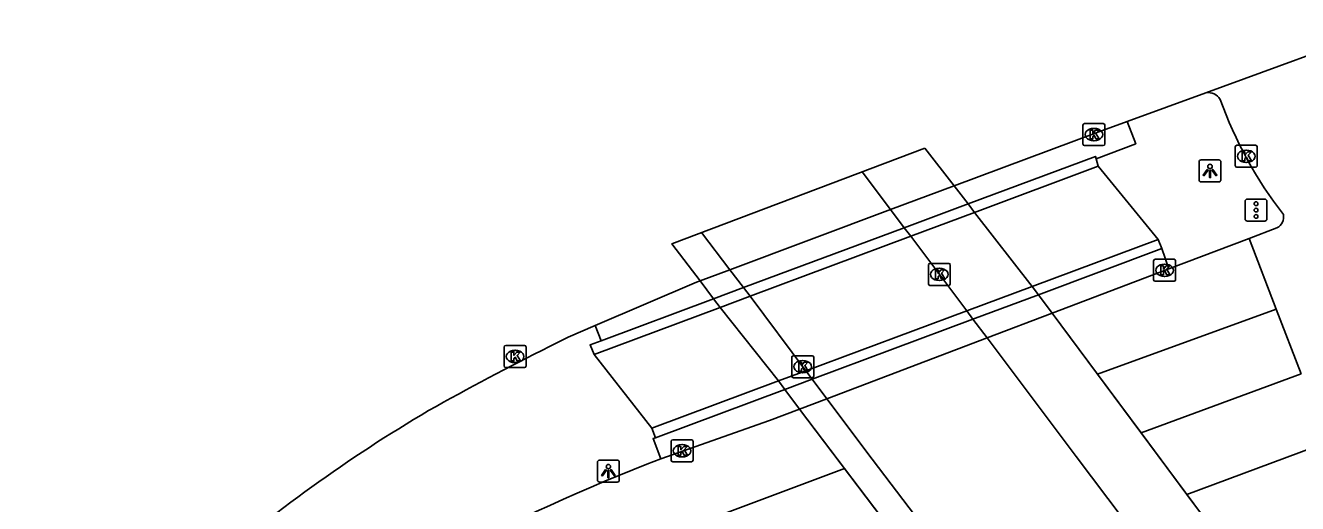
# Model space of a CAD drawing. Extents: x 160806 to 161707, y 383697 to 384148.
# Drawn here: x 160865.9 to 160923.8, y 383796.6 to 383818.3 of the extents above; entities that cross this region are included whole.
import ezdxf

# ---------------------------------------------------------------- set-up
doc = ezdxf.new("R2010")
doc.units = 0
for name, color, linetype in [('IMGEO_Berm_groen', 7, 'Continuous'), ('IMGEO_Fietspad_open', 7, 'Continuous'), ('IMGEO_Kolk', 7, 'Continuous'), ('IMGEO_Lichtpunt', 7, 'Continuous'), ('IMGEO_Muur', 7, 'Continuous'), ('IMGEO_Rijbaan_lokaal_gesloten', 7, 'Continuous'), ('IMGEO_Tunneldeel', 7, 'Continuous'), ('IMGEO_Verkeersregelinstallatiepaal', 7, 'Continuous'), ('IMGEO_Voetpad_open', 7, 'Continuous')]:
    doc.layers.add(name, color=color, linetype=linetype)

msp = doc.modelspace()

# ---------------------------------------------------------------- linework, layer by layer
at = {"layer": 'IMGEO_Berm_groen'}
for points in [[(160917.477, 383808.558), (160914.747, 383811.889)], [(160891.796, 383803.326), (160894.426, 383799.983)]]:
    msp.add_lwpolyline(points, dxfattribs=at)
at = {"layer": 'IMGEO_Fietspad_open'}
for points in [[(160903.997, 383811.634), (160905.293, 383809.913), (160905.912, 383809.091), (160906.205, 383808.702)], [(160898.9, 383805.976), (160898.597, 383806.367), (160897.966, 383807.18), (160896.689, 383808.872)], [(160906.205, 383808.702), (160908.755, 383805.313)], [(160901.429, 383802.588), (160898.9, 383805.976)], [(160908.755, 383805.313), (160901.429, 383802.588)], [(160920.782, 383789.342), (160920.504, 383789.712), (160919.859, 383790.567), (160917.92, 383793.142), (160915.876, 383795.857), (160913.746, 383798.685), (160911.782, 383801.293), (160909.683, 383804.08), (160909.041, 383804.933), (160908.755, 383805.313)], [(160913.472, 383786.627), (160913.199, 383786.989), (160912.551, 383787.848), (160910.634, 383790.388), (160908.56, 383793.137), (160906.422, 383795.971), (160904.459, 383798.572), (160902.389, 383801.315), (160901.723, 383802.199), (160901.429, 383802.588)]]:
    msp.add_lwpolyline(points, dxfattribs=at)
at = {"layer": 'IMGEO_Kolk'}
for p, q in [((160914.049, 383812.903), (160914.049, 383813.755)), ((160914.124, 383813.829), (160914.976, 383813.829)), ((160915.05, 383813.755), (160915.05, 383812.903)), ((160914.537, 383813.609), (160914.562, 383813.609)), ((160914.976, 383812.829), (160914.124, 383812.829)), ((160914.56, 383813.049), (160914.535, 383813.049)), ((160920.982, 383811.913), (160920.982, 383812.765)), ((160921.057, 383812.839), (160921.909, 383812.839)), ((160921.47, 383812.619), (160921.495, 383812.619)), ((160921.983, 383812.765), (160921.983, 383811.913)), ((160921.493, 383812.059), (160921.468, 383812.059)), ((160921.909, 383811.839), (160921.057, 383811.839)), ((160907.009, 383806.544), (160907.009, 383807.396)), ((160907.084, 383807.47), (160907.936, 383807.47)), ((160908.01, 383807.396), (160908.01, 383806.544)), ((160917.267, 383806.729), (160917.267, 383807.581)), ((160917.342, 383807.655), (160918.194, 383807.655)), ((160917.755, 383807.435), (160917.78, 383807.435)), ((160918.268, 383807.581), (160918.268, 383806.729)), ((160907.497, 383807.25), (160907.522, 383807.25)), ((160917.778, 383806.875), (160917.753, 383806.875)), ((160907.936, 383806.47), (160907.084, 383806.47)), ((160907.52, 383806.69), (160907.495, 383806.69)), ((160918.194, 383806.655), (160917.342, 383806.655)), ((160887.695, 383802.81), (160887.695, 383803.662)), ((160887.77, 383803.736), (160888.622, 383803.736)), ((160888.183, 383803.516), (160888.208, 383803.516)), ((160888.696, 383803.662), (160888.696, 383802.81)), ((160900.864, 383803.272), (160901.716, 383803.272)), ((160888.622, 383802.736), (160887.77, 383802.736)), ((160888.206, 383802.956), (160888.181, 383802.956)), ((160900.789, 383802.346), (160900.789, 383803.198)), ((160901.277, 383803.052), (160901.302, 383803.052)), ((160901.79, 383803.198), (160901.79, 383802.346)), ((160901.716, 383802.272), (160900.864, 383802.272)), ((160901.3, 383802.492), (160901.275, 383802.492)), ((160895.296, 383798.522), (160895.296, 383799.374)), ((160895.371, 383799.448), (160896.223, 383799.448)), ((160895.784, 383799.228), (160895.809, 383799.228)), ((160896.297, 383799.374), (160896.297, 383798.522)), ((160895.807, 383798.668), (160895.782, 383798.668)), ((160896.223, 383798.448), (160895.371, 383798.448))]:
    msp.add_line(p, q, dxfattribs=at)
for points in [[(160914.049, 383812.903), (160914.049, 383813.755)], [(160914.124, 383813.829), (160914.976, 383813.829)], [(160915.05, 383813.755), (160915.05, 383812.903)], [(160914.37, 383813.529), (160914.493, 383813.529), (160914.493, 383813.378), (160914.623, 383813.529), (160914.787, 383813.529), (160914.641, 383813.378), (160914.794, 383813.129), (160914.642, 383813.129), (160914.557, 383813.293), (160914.493, 383813.226), (160914.493, 383813.129), (160914.37, 383813.129), (160914.37, 383813.529)], [(160914.976, 383812.829), (160914.124, 383812.829)], [(160920.982, 383811.913), (160920.982, 383812.765)], [(160921.057, 383812.839), (160921.909, 383812.839)], [(160921.303, 383812.539), (160921.426, 383812.539), (160921.426, 383812.388), (160921.556, 383812.539), (160921.72, 383812.539), (160921.574, 383812.388), (160921.727, 383812.139), (160921.575, 383812.139), (160921.49, 383812.303), (160921.426, 383812.236), (160921.426, 383812.139), (160921.303, 383812.139), (160921.303, 383812.539)], [(160921.983, 383812.765), (160921.983, 383811.913)], [(160921.909, 383811.839), (160921.057, 383811.839)], [(160907.009, 383806.544), (160907.009, 383807.396)], [(160907.084, 383807.47), (160907.936, 383807.47)], [(160908.01, 383807.396), (160908.01, 383806.544)], [(160917.267, 383806.729), (160917.267, 383807.581)], [(160917.342, 383807.655), (160918.194, 383807.655)], [(160917.588, 383807.355), (160917.711, 383807.355), (160917.711, 383807.204), (160917.841, 383807.355), (160918.005, 383807.355), (160917.859, 383807.204), (160918.012, 383806.955), (160917.86, 383806.955), (160917.775, 383807.119), (160917.711, 383807.052), (160917.711, 383806.955), (160917.588, 383806.955), (160917.588, 383807.355)], [(160918.268, 383807.581), (160918.268, 383806.729)], [(160907.33, 383807.17), (160907.453, 383807.17), (160907.453, 383807.019), (160907.583, 383807.17), (160907.747, 383807.17), (160907.601, 383807.019), (160907.754, 383806.77), (160907.602, 383806.77), (160907.517, 383806.934), (160907.453, 383806.867), (160907.453, 383806.77), (160907.33, 383806.77), (160907.33, 383807.17)], [(160907.936, 383806.47), (160907.084, 383806.47)], [(160918.194, 383806.655), (160917.342, 383806.655)], [(160887.695, 383802.81), (160887.695, 383803.662)], [(160887.77, 383803.736), (160888.622, 383803.736)], [(160888.016, 383803.436), (160888.139, 383803.436), (160888.139, 383803.285), (160888.269, 383803.436), (160888.433, 383803.436), (160888.287, 383803.285), (160888.44, 383803.036), (160888.288, 383803.036), (160888.203, 383803.2), (160888.139, 383803.133), (160888.139, 383803.036), (160888.016, 383803.036), (160888.016, 383803.436)], [(160888.696, 383803.662), (160888.696, 383802.81)], [(160900.864, 383803.272), (160901.716, 383803.272)], [(160888.622, 383802.736), (160887.77, 383802.736)], [(160900.789, 383802.346), (160900.789, 383803.198)], [(160901.11, 383802.972), (160901.233, 383802.972), (160901.233, 383802.821), (160901.363, 383802.972), (160901.527, 383802.972), (160901.381, 383802.821), (160901.534, 383802.572), (160901.382, 383802.572), (160901.297, 383802.736), (160901.233, 383802.669), (160901.233, 383802.572), (160901.11, 383802.572), (160901.11, 383802.972)], [(160901.79, 383803.198), (160901.79, 383802.346)], [(160901.716, 383802.272), (160900.864, 383802.272)], [(160895.296, 383798.522), (160895.296, 383799.374)], [(160895.371, 383799.448), (160896.223, 383799.448)], [(160896.297, 383799.374), (160896.297, 383798.522)], [(160895.617, 383799.148), (160895.74, 383799.148), (160895.74, 383798.997), (160895.87, 383799.148), (160896.034, 383799.148), (160895.888, 383798.997), (160896.041, 383798.748), (160895.889, 383798.748), (160895.804, 383798.912), (160895.74, 383798.845), (160895.74, 383798.748), (160895.617, 383798.748), (160895.617, 383799.148)], [(160896.223, 383798.448), (160895.371, 383798.448)]]:
    msp.add_lwpolyline(points, dxfattribs=at)
for centre, start, end in [((160914.126, 383813.753), 91.55205, 178.44795), ((160914.126, 383813.753), 91.55205, 178.44795), ((160914.974, 383813.753), 1.55205, 88.44795), ((160914.974, 383813.753), 1.55205, 88.44795), ((160914.126, 383812.905), 181.55205, 268.44795), ((160914.126, 383812.905), 181.55205, 268.44795), ((160914.974, 383812.905), 271.55205, 358.44795), ((160914.974, 383812.905), 271.55205, 358.44795), ((160921.059, 383812.763), 91.55205, 178.44795), ((160921.059, 383812.763), 91.55205, 178.44795), ((160921.907, 383812.763), 1.55205, 88.44795), ((160921.907, 383812.763), 1.55205, 88.44795), ((160921.059, 383811.915), 181.55205, 268.44795), ((160921.059, 383811.915), 181.55205, 268.44795), ((160921.907, 383811.915), 271.55205, 358.44795), ((160921.907, 383811.915), 271.55205, 358.44795), ((160907.086, 383807.394), 91.55205, 178.44795), ((160907.086, 383807.394), 91.55205, 178.44795), ((160907.934, 383807.394), 1.55205, 88.44795), ((160907.934, 383807.394), 1.55205, 88.44795), ((160917.344, 383807.579), 91.55205, 178.44795), ((160917.344, 383807.579), 91.55205, 178.44795), ((160918.192, 383807.579), 1.55205, 88.44795), ((160918.192, 383807.579), 1.55205, 88.44795), ((160917.344, 383806.731), 181.55205, 268.44795), ((160917.344, 383806.731), 181.55205, 268.44795), ((160918.192, 383806.731), 271.55205, 358.44795), ((160918.192, 383806.731), 271.55205, 358.44795), ((160907.086, 383806.546), 181.55205, 268.44795), ((160907.086, 383806.546), 181.55205, 268.44795), ((160907.934, 383806.546), 271.55205, 358.44795), ((160907.934, 383806.546), 271.55205, 358.44795), ((160887.772, 383803.66), 91.55205, 178.44795), ((160887.772, 383803.66), 91.55205, 178.44795), ((160888.62, 383803.66), 1.55205, 88.44795), ((160888.62, 383803.66), 1.55205, 88.44795), ((160900.866, 383803.196), 91.55205, 178.44795), ((160900.866, 383803.196), 91.55205, 178.44795), ((160901.714, 383803.196), 1.55205, 88.44795), ((160901.714, 383803.196), 1.55205, 88.44795), ((160887.772, 383802.812), 181.55205, 268.44795), ((160887.772, 383802.812), 181.55205, 268.44795), ((160888.62, 383802.812), 271.55205, 358.44795), ((160888.62, 383802.812), 271.55205, 358.44795), ((160900.866, 383802.348), 181.55205, 268.44795), ((160900.866, 383802.348), 181.55205, 268.44795), ((160901.714, 383802.348), 271.55205, 358.44795), ((160901.714, 383802.348), 271.55205, 358.44795), ((160895.373, 383799.372), 91.55205, 178.44795), ((160895.373, 383799.372), 91.55205, 178.44795), ((160896.221, 383799.372), 1.55205, 88.44795), ((160896.221, 383799.372), 1.55205, 88.44795), ((160895.373, 383798.524), 181.55205, 268.44795), ((160895.373, 383798.524), 181.55205, 268.44795), ((160896.221, 383798.524), 271.55205, 358.44795), ((160896.221, 383798.524), 271.55205, 358.44795)]:
    msp.add_arc(centre, 0.0765, start, end, dxfattribs=at)
for centre, major_axis, ratio, start_param, end_param in [((160914.536, 383813.329), (-0.387, 0.002), 0.722429, 4.712389, 7.853982), ((160914.561, 383813.329), (-0.39, 0.002), 0.717154, 1.570796, 4.712389), ((160921.469, 383812.339), (-0.387, 0.002), 0.722429, 4.712389, 7.853982), ((160921.494, 383812.339), (-0.39, 0.002), 0.717154, 1.570796, 4.712389), ((160917.754, 383807.155), (-0.387, 0.002), 0.722429, 4.712389, 7.853982), ((160917.779, 383807.155), (-0.39, 0.002), 0.717154, 1.570796, 4.712389), ((160907.496, 383806.97), (-0.387, 0.002), 0.722429, 4.712389, 7.853982), ((160907.521, 383806.97), (-0.39, 0.002), 0.717154, 1.570796, 4.712389), ((160888.182, 383803.236), (-0.387, 0.002), 0.722429, 4.712389, 7.853982), ((160888.207, 383803.236), (-0.39, 0.002), 0.717154, 1.570796, 4.712389), ((160901.276, 383802.772), (-0.387, 0.002), 0.722429, 4.712389, 7.853982), ((160901.301, 383802.772), (-0.39, 0.002), 0.717154, 1.570796, 4.712389), ((160895.783, 383798.948), (-0.387, 0.002), 0.722429, 4.712389, 7.853982), ((160895.808, 383798.948), (-0.39, 0.002), 0.717154, 1.570796, 4.712389)]:
    msp.add_ellipse(centre, major_axis=major_axis, ratio=ratio, start_param=start_param, end_param=end_param, dxfattribs=at)
at = {"layer": 'IMGEO_Lichtpunt'}
for p, q in [((160919.334, 383812.078), (160919.334, 383811.271)), ((160919.334, 383812.078), (160919.334, 383811.271)), ((160920.236, 383812.173), (160919.428, 383812.173)), ((160920.236, 383812.173), (160919.428, 383812.173)), ((160920.33, 383811.271), (160920.33, 383812.078)), ((160920.33, 383811.271), (160920.33, 383812.078)), ((160919.428, 383811.177), (160920.236, 383811.177)), ((160919.428, 383811.177), (160920.236, 383811.177)), ((160891.944, 383798.43), (160891.944, 383797.623)), ((160891.944, 383798.43), (160891.944, 383797.623)), ((160892.846, 383798.525), (160892.038, 383798.525)), ((160892.846, 383798.525), (160892.038, 383798.525)), ((160892.94, 383797.623), (160892.94, 383798.43)), ((160892.94, 383797.623), (160892.94, 383798.43)), ((160892.038, 383797.529), (160892.846, 383797.529)), ((160892.038, 383797.529), (160892.846, 383797.529))]:
    msp.add_line(p, q, dxfattribs=at)
for points in [[(160919.708, 383811.742), (160919.747, 383811.714), (160919.559, 383811.452), (160919.521, 383811.479), (160919.708, 383811.742)], [(160919.81, 383811.694), (160919.857, 383811.694), (160919.857, 383811.372), (160919.81, 383811.372), (160919.81, 383811.694)], [(160919.92, 383811.714), (160919.958, 383811.741), (160920.145, 383811.479), (160920.106, 383811.451), (160919.92, 383811.714)], [(160892.318, 383798.094), (160892.357, 383798.066), (160892.169, 383797.804), (160892.131, 383797.831), (160892.318, 383798.094)], [(160892.42, 383798.046), (160892.467, 383798.046), (160892.467, 383797.724), (160892.42, 383797.724), (160892.42, 383798.046)], [(160892.53, 383798.066), (160892.568, 383798.093), (160892.755, 383797.831), (160892.716, 383797.803), (160892.53, 383798.066)]]:
    msp.add_lwpolyline(points, dxfattribs=at)
for centre in [(160919.833, 383811.876), (160892.443, 383798.228)]:
    msp.add_circle(centre, 0.0994, dxfattribs=at)
for centre, start, end in [((160919.428, 383812.078), 90, 180), ((160919.428, 383812.078), 90, 180), ((160920.236, 383812.078), 0, 90), ((160920.236, 383812.078), 0, 90), ((160919.428, 383811.271), 180, 270), ((160919.428, 383811.271), 180, 270), ((160920.236, 383811.271), 270, 0), ((160920.236, 383811.271), 270, 360), ((160892.038, 383798.43), 90, 180), ((160892.038, 383798.43), 90, 180), ((160892.846, 383798.43), 0, 90), ((160892.846, 383798.43), 0, 90), ((160892.038, 383797.623), 180, 270), ((160892.038, 383797.623), 180, 270), ((160892.846, 383797.623), 270, 0), ((160892.846, 383797.623), 270, 360)]:
    msp.add_arc(centre, 0.0946, start, end, dxfattribs=at)
at = {"layer": 'IMGEO_Muur'}
for points in [[(160908.817, 383810.172), (160914.617, 383812.332), (160914.648, 383812.226)], [(160914.648, 383812.226), (160914.747, 383811.889)], [(160914.747, 383811.889), (160909.116, 383809.788)], [(160908.817, 383810.172), (160905.912, 383809.091), (160898.597, 383806.367), (160897.235, 383805.86)], [(160909.116, 383809.788), (160908.817, 383810.172)], [(160906.205, 383808.702), (160909.116, 383809.788)], [(160898.9, 383805.976), (160906.205, 383808.702)], [(160911.742, 383806.425), (160917.477, 383808.558)], [(160917.477, 383808.558), (160917.643, 383808.146)], [(160917.643, 383808.146), (160912.023, 383806.047)], [(160908.755, 383805.313), (160911.742, 383806.425)], [(160912.023, 383806.047), (160911.742, 383806.425)], [(160892.11, 383803.952), (160897.235, 383805.86)], [(160897.235, 383805.86), (160897.534, 383805.467)], [(160897.534, 383805.467), (160898.9, 383805.976)], [(160912.023, 383806.047), (160909.041, 383804.933), (160901.723, 383802.199), (160900.478, 383801.734)], [(160897.534, 383805.467), (160891.796, 383803.326)], [(160901.429, 383802.588), (160908.755, 383805.313)], [(160891.796, 383803.326), (160891.609, 383803.765), (160892.11, 383803.952)], [(160894.426, 383799.983), (160900.182, 383802.124)], [(160900.182, 383802.124), (160901.429, 383802.588)], [(160900.182, 383802.124), (160900.478, 383801.734)], [(160900.478, 383801.734), (160894.582, 383799.531)], [(160894.582, 383799.531), (160894.426, 383799.983)]]:
    msp.add_lwpolyline(points, dxfattribs=at)
at = {"layer": 'IMGEO_Rijbaan_lokaal_gesloten'}
for points in [[(160919.645, 383815.225), (160928.033, 383818.287)], [(160916.057, 383813.917), (160919.645, 383815.225)], [(160908.179, 383810.989), (160914.767, 383813.447), (160916.057, 383813.917)], [(160906.846, 383812.711), (160908.179, 383810.989)], [(160896.614, 383806.675), (160897.966, 383807.18), (160905.293, 383809.913), (160908.179, 383810.989)], [(160922.883, 383809.085), (160921.617, 383808.606)], [(160921.617, 383808.606), (160917.962, 383807.222)], [(160922.851, 383805.392), (160921.617, 383808.606)], [(160896.614, 383806.675), (160895.331, 383808.359)], [(160917.962, 383807.222), (160912.65, 383805.205)], [(160891.846, 383804.643), (160896.46, 383806.618), (160896.614, 383806.675)], [(160912.65, 383805.205), (160909.683, 383804.08), (160902.389, 383801.315), (160901.15, 383800.846)], [(160912.65, 383805.205), (160914.718, 383802.425)], [(160922.851, 383805.392), (160914.718, 383802.425)], [(160923.983, 383802.443), (160922.851, 383805.392)], [(160889.763, 383803.686), (160890.61, 383804.112), (160891.846, 383804.643)], [(160914.718, 383802.425), (160916.701, 383799.758)], [(160923.983, 383802.443), (160916.701, 383799.758)], [(160901.15, 383800.846), (160899.771, 383800.323), (160894.831, 383798.581)], [(160901.15, 383800.846), (160903.193, 383798.148)], [(160916.701, 383799.758), (160918.784, 383796.957)], [(160925.177, 383799.334), (160918.784, 383796.957)], [(160903.193, 383798.148), (160891.827, 383793.89), (160885.144, 383790.879), (160878.297, 383786.965), (160872.435, 383782.811), (160865.844, 383777.651), (160860.039, 383772.672), (160856.334, 383769.156), (160848.479, 383761.013)], [(160903.193, 383798.148), (160905.196, 383795.504)], [(160918.784, 383796.957), (160920.882, 383794.138)]]:
    msp.add_lwpolyline(points, dxfattribs=at)
for centre, radius, start, end in [((160919.75, 383814.597), 0.637, 31.32026, 99.4995), ((160938.491, 383821.515), 19.352, 199.8994, 217.67181), ((160922.622, 383809.582), 0.561, 297.69621, 10.93531), ((160944.343, 383693.783), 122.709, 116.41005, 119.31948), ((160919.538, 383740.831), 69.556, 120.48154, 130.92932), ((160928.316, 383711.462), 93.333, 111.02448, 137.85151)]:
    msp.add_arc(centre, radius, start, end, dxfattribs=at)
at = {"layer": 'IMGEO_Tunneldeel'}
for points in [[(160906.846, 383812.711), (160895.331, 383808.359), (160896.614, 383806.675), (160897.235, 383805.86), (160897.534, 383805.467), (160898.9, 383805.976), (160906.205, 383808.702), (160909.116, 383809.788), (160908.817, 383810.172), (160908.179, 383810.989)], [(160912.65, 383805.205), (160912.023, 383806.047), (160911.742, 383806.425), (160908.755, 383805.313), (160901.429, 383802.588), (160900.182, 383802.124), (160900.478, 383801.734), (160901.15, 383800.846), (160911.337, 383787.396), (160911.988, 383786.538), (160912.261, 383786.177), (160913.472, 383786.627), (160920.782, 383789.342), (160923.655, 383790.409), (160923.377, 383790.783), (160922.74, 383791.639)]]:
    msp.add_lwpolyline(points, close=True, dxfattribs=at)
at = {"layer": 'IMGEO_Verkeersregelinstallatiepaal'}
for p, q in [((160921.433, 383809.493), (160921.433, 383810.293)), ((160921.433, 383810.293), (160921.433, 383809.493)), ((160921.533, 383810.393), (160922.323, 383810.393)), ((160922.323, 383810.393), (160921.533, 383810.393)), ((160922.423, 383810.293), (160922.423, 383809.493)), ((160922.423, 383809.493), (160922.423, 383810.293)), ((160922.323, 383809.393), (160921.533, 383809.393)), ((160921.533, 383809.393), (160922.323, 383809.393))]:
    msp.add_line(p, q, dxfattribs=at)
for centre in [(160921.928, 383810.183), (160921.928, 383809.893), (160921.928, 383809.603)]:
    msp.add_circle(centre, 0.085, dxfattribs=at)
for centre, start, end in [((160921.533, 383810.293), 90, 180), ((160921.533, 383810.293), 90, 180), ((160922.323, 383810.293), 0, 90), ((160922.323, 383810.293), 360, 90), ((160921.533, 383809.493), 180, 270), ((160921.533, 383809.493), 180, 270), ((160922.323, 383809.493), 270, 0), ((160922.323, 383809.493), 270, 0)]:
    msp.add_arc(centre, 0.1, start, end, dxfattribs=at)
at = {"layer": 'IMGEO_Voetpad_open'}
for points in [[(160914.648, 383812.226), (160916.455, 383812.908), (160916.057, 383813.917)], [(160908.817, 383810.172), (160908.179, 383810.989)], [(160911.742, 383806.425), (160909.116, 383809.788)], [(160917.962, 383807.222), (160917.643, 383808.146)], [(160896.614, 383806.675), (160897.235, 383805.86)], [(160920.782, 383789.342), (160923.655, 383790.409), (160923.377, 383790.783), (160922.74, 383791.639), (160912.65, 383805.205), (160912.023, 383806.047), (160911.742, 383806.425), (160908.755, 383805.313)], [(160912.65, 383805.205), (160912.023, 383806.047)], [(160897.534, 383805.467), (160900.182, 383802.124)], [(160891.846, 383804.643), (160892.11, 383803.952)], [(160901.429, 383802.588), (160900.182, 383802.124), (160900.478, 383801.734), (160901.15, 383800.846), (160911.337, 383787.396), (160911.988, 383786.538), (160912.261, 383786.177), (160913.472, 383786.627)], [(160900.478, 383801.734), (160901.15, 383800.846)], [(160894.582, 383799.531), (160894.475, 383799.507), (160894.831, 383798.581)]]:
    msp.add_lwpolyline(points, dxfattribs=at)

doc.saveas('drawing.dxf')
